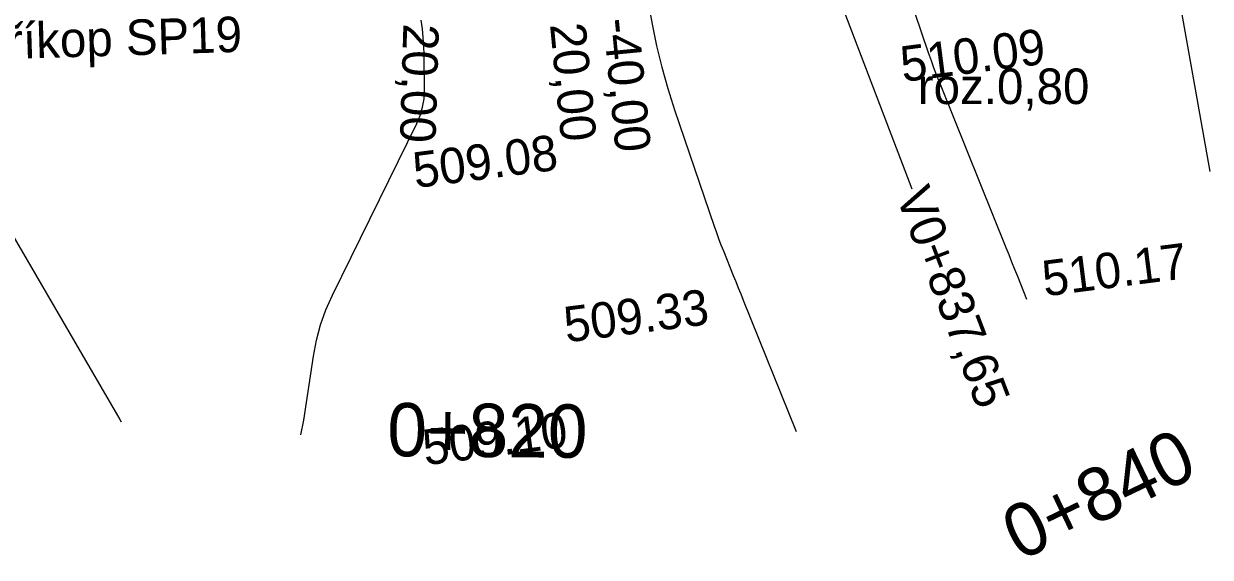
# Model space of a CAD drawing. Extents: x -636600 to -628587, y -1090963 to -1085869.
# Drawn here: x -629000.6 to -628933.8, y -1088275.6 to -1088245.6 of the extents above; entities that cross this region are included whole.
import ezdxf

# ---------------------------------------------------------------- set-up
doc = ezdxf.new("R2010")
doc.units = 0
for name, color, linetype in [('Ex_Major Contours', 7, 'Continuous'), ('Ex_Minor Contours', 7, 'Continuous'), ('HEKTOMETRY20', 7, 'Continuous'), ('koty_vše', 7, 'Continuous'), ('POLOMERY', 7, 'Continuous'), ('popis', 7, 'Continuous'), ('VRCHOLY', 7, 'Continuous')]:
    doc.layers.add(name, color=color, linetype=linetype)

msp = doc.modelspace()

# ---------------------------------------------------------------- linework, layer by layer
at = {"layer": 'Ex_Major Contours'}
msp.add_lwpolyline([(-628950.433, -1088245.024), (-628949.673, -1088247.248), (-628949.518, -1088247.693), (-628949.356, -1088248.136), (-628949.189, -1088248.576), (-628949.015, -1088249.015), (-628945.309, -1088258.205), (-628945.146, -1088258.611), (-628944.982, -1088259.017), (-628944.819, -1088259.422), (-628944.656, -1088259.828), (-628944.139, -1088261.112)], dxfattribs=at)
at = {"layer": 'Ex_Minor Contours'}
for points in [[(-628966.55, -1088238.49), (-628965.229, -1088245.641), (-628964.981, -1088246.863), (-628964.687, -1088248.073), (-628964.35, -1088249.272), (-628963.968, -1088250.46), (-628961.73, -1088257.011), (-628961.607, -1088257.362), (-628961.48, -1088257.711), (-628961.348, -1088258.059), (-628961.211, -1088258.404), (-628960.655, -1088259.784), (-628960.516, -1088260.129), (-628960.377, -1088260.474), (-628960.238, -1088260.819), (-628960.099, -1088261.164), (-628957.121, -1088268.565)], [(-628933.797, -1088253.934), (-628935.733, -1088243.083)], [(-628985.009, -1088268.743), (-628984.83, -1088267.922), (-628984.296, -1088264.319), (-628984.129, -1088263.429), (-628983.895, -1088262.56), (-628983.594, -1088261.711), (-628983.225, -1088260.884), (-628978.473, -1088251.233), (-628978.283, -1088250.783), (-628978.148, -1088250.321), (-628978.069, -1088249.845), (-628978.045, -1088249.358), (-628978.062, -1088247.381), (-628978.076, -1088246.888), (-628978.109, -1088246.396), (-628978.161, -1088245.906), (-628978.233, -1088245.418)], [(-629004.809, -1088267.131), (-629007.69, -1088261.102), (-629007.857, -1088260.684), (-629007.963, -1088260.256), (-629008.008, -1088259.816), (-629007.992, -1088259.366), (-629007.807, -1088257.546), (-629007.717, -1088257.12), (-629007.538, -1088256.752), (-629007.271, -1088256.442), (-629006.916, -1088256.19), (-629004.344, -1088254.757), (-629003.812, -1088254.553), (-629003.34, -1088254.565), (-629002.927, -1088254.795), (-629002.573, -1088255.242), (-628995.201, -1088267.889), (-628995.129, -1088268.012)]]:
    msp.add_lwpolyline(points, dxfattribs=at)
at = {"layer": 'VRCHOLY'}
msp.add_lwpolyline([(-628957.74, -1088236.227), (-628950.593, -1088254.906)], dxfattribs=at)

# ---------------------------------------------------------------- texts
at = {"layer": 'HEKTOMETRY20'}
for s, rotation, p in [('0+820', 359.50168, (-628980.145, -1088269.949)), ('0+840', 25.62177, (-628944.528, -1088275.87))]:
    msp.add_text(s, height=3, rotation=rotation, dxfattribs=at).set_placement(p)
at = {"layer": 'koty_vše'}
for s, p in [('510.09', (-628951.109, -1088248.905)), ('509.08', (-628978.559, -1088254.869)), ('510.17', (-628943.126, -1088260.966)), ('509.33', (-628970.057, -1088263.557)), ('509.10', (-628978.012, -1088270.467))]:
    msp.add_text(s, height=2, rotation=7.31727, dxfattribs=at).set_placement(p)
at = {"layer": 'POLOMERY'}
for s, rotation, p in [('-40,00', 275.48365, (-628967.991, -1088245.374)), ('20,00', 268.32168, (-628979.23, -1088245.602)), ('20,00', 275.48365, (-628970.978, -1088245.661))]:
    msp.add_text(s, height=2, rotation=rotation, dxfattribs=at).set_placement(p)
at = {"layer": 'popis'}
msp.add_text('příkop SP19', height=2, rotation=1.78771, dxfattribs=at).set_placement((-629003.002, -1088247.66))
msp.add_text('roz.0,80', height=2, dxfattribs=at).set_placement((-628950.266, -1088250.141))
at = {"layer": 'VRCHOLY'}
msp.add_text('V0+837,65', height=2, rotation=290.9396, dxfattribs=at).set_placement((-628951.527, -1088255.263))

doc.saveas('drawing.dxf')
